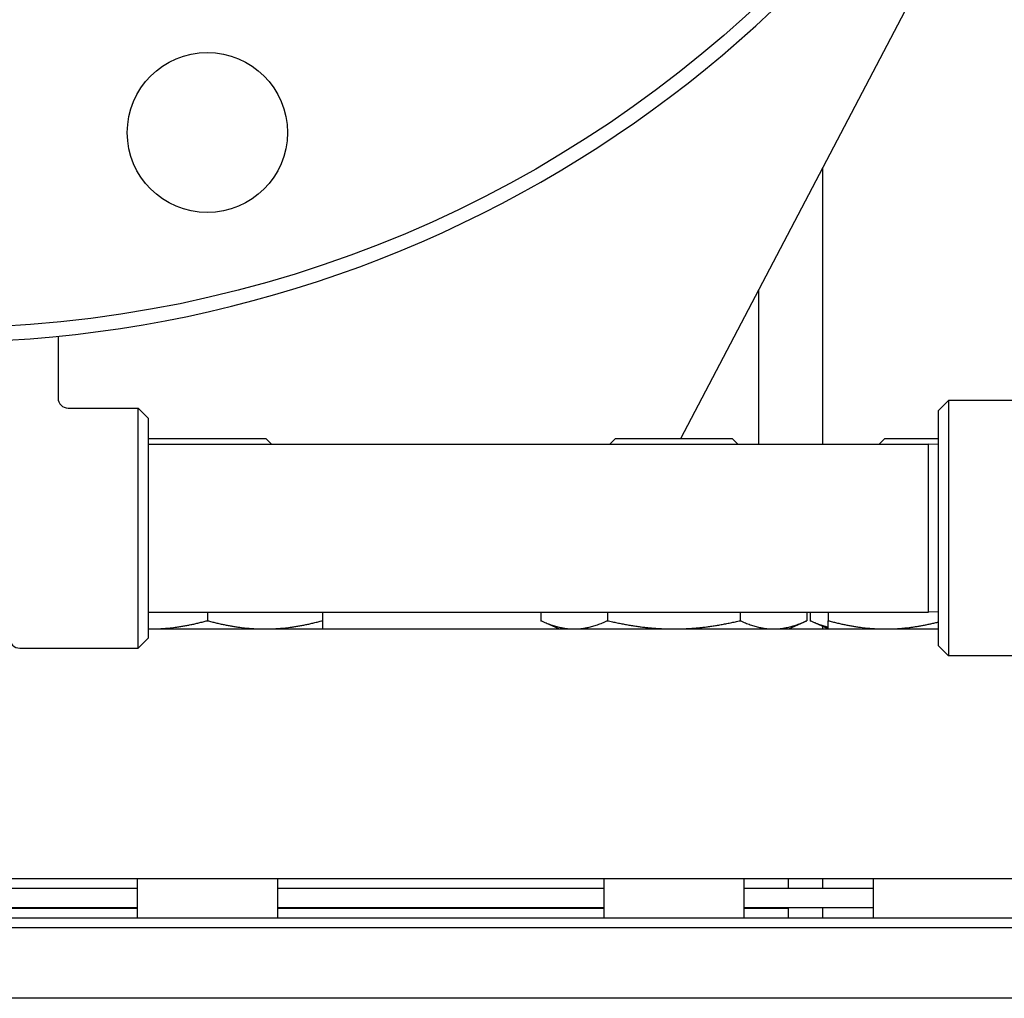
# Model space of a CAD drawing. Header units: inches. Extents: x 24 to 1128, y -94 to 748.
# Tile 343 of 546: x 608.93 to 615.08, y 292.25 to 298.36. Entities that reach past the tile are written whole.
import ezdxf

# ---------------------------------------------------------------- set-up
doc = ezdxf.new("R2010")
doc.units = ezdxf.units.IN
doc.header["$LTSCALE"] = 32
doc.header["$MEASUREMENT"] = 0
doc.layers.add('Visible (ANSI)', color=7, linetype='Continuous', lineweight=30)

msp = doc.modelspace()

# ---------------------------------------------------------------- linework, layer by layer
at = {"layer": 'Visible (ANSI)'}
for p, q in [((613.05448, 295.74787), (615.02397, 299.50521)), ((613.94179, 295.71287), (613.94179, 297.44066)), ((613.54179, 295.71287), (613.54179, 296.67756)), ((609.16529, 296.38703), (609.16529, 296.00037)), ((614.66529, 295.92287), (614.72779, 295.98537)), ((614.72779, 295.98537), (614.72779, 294.39037)), ((615.12731, 295.98537), (614.72779, 295.98537)), ((609.22779, 295.93787), (609.66529, 295.93787)), ((609.72779, 295.87537), (609.66529, 295.93787)), ((609.66529, 294.43787), (609.66529, 295.93787)), ((614.66529, 294.45287), (614.66529, 295.92287)), ((609.72779, 295.87537), (609.72779, 294.50037)), ((609.73303, 295.74787), (609.72779, 295.74263)), ((609.72779, 295.71287), (614.60279, 295.71287)), ((609.73303, 295.74787), (610.4622, 295.74787)), ((610.4622, 295.74787), (610.4972, 295.71287)), ((612.6469, 295.74787), (612.6119, 295.71287)), ((612.6469, 295.74787), (613.37607, 295.74787)), ((613.37607, 295.74787), (613.41107, 295.71287)), ((614.32923, 295.74787), (614.29423, 295.71287)), ((614.32923, 295.74787), (614.66529, 295.74787)), ((614.66529, 295.71124), (614.60279, 295.71287)), ((614.60279, 294.66287), (614.60279, 295.71287)), ((614.66529, 294.66451), (614.60279, 294.66287)), ((609.72779, 294.66287), (614.60279, 294.66287)), ((610.09762, 294.66287), (610.09762, 294.60974)), ((610.81662, 294.66287), (610.81662, 294.60974)), ((612.18126, 294.66287), (612.18126, 294.60974)), ((612.29249, 294.55787), (612.18126, 294.60974)), ((612.59637, 294.66287), (612.59637, 294.60974)), ((613.4266, 294.66287), (613.4266, 294.60974)), ((613.73049, 294.55787), (613.84172, 294.60974)), ((613.84172, 294.66287), (613.84172, 294.60974)), ((613.86358, 294.66287), (613.86358, 294.60974)), ((613.97481, 294.55787), (613.86358, 294.60974)), ((613.97481, 294.66287), (613.97481, 294.60974)), ((609.72779, 294.55787), (614.66529, 294.55787)), ((613.94179, 294.55787), (613.94179, 294.57327)), ((609.72779, 294.50037), (609.66529, 294.43787)), ((608.92529, 294.43787), (609.66529, 294.43787)), ((614.66529, 294.45287), (614.72779, 294.39037)), ((615.90107, 294.39037), (614.72779, 294.39037)), ((615.79029, 292.99787), (601.04029, 292.99787)), ((609.66012, 292.99787), (609.66012, 292.75287)), ((610.53512, 292.99787), (610.53512, 292.75287)), ((612.57399, 292.99787), (612.57399, 292.75287)), ((613.44899, 292.99787), (613.44899, 292.75287)), ((613.72529, 292.99787), (613.72529, 292.93787)), ((613.94179, 292.93787), (613.94179, 292.99787)), ((614.25631, 292.99787), (614.25631, 292.75287)), ((607.17047, 292.93787), (609.66012, 292.93787)), ((610.53512, 292.93787), (612.57399, 292.93787)), ((613.44899, 292.93787), (614.25631, 292.93787)), ((607.17047, 292.81787), (609.66012, 292.81787)), ((607.17047, 292.81287), (609.66012, 292.81287)), ((610.53512, 292.81787), (612.57399, 292.81787)), ((610.53512, 292.81287), (612.57399, 292.81287)), ((613.44899, 292.81787), (614.25631, 292.81787)), ((613.44899, 292.81287), (613.72529, 292.81287)), ((613.60529, 292.81787), (613.60529, 292.81287)), ((613.72529, 292.81287), (613.72529, 292.75287)), ((613.94179, 292.75287), (613.94179, 292.81787)), ((600.97779, 292.75287), (615.85279, 292.75287)), ((615.91529, 292.69037), (600.91529, 292.69037)), ((692.91529, 292.25037), (493.91529, 292.25037))]:
    msp.add_line(p, q, dxfattribs=at)
for centre, radius in [((608.41529, 303.93787), 7.5), ((610.09762, 297.65936), 0.5)]:
    msp.add_circle(centre, radius, dxfattribs=at)
for centre, radius, start, end in [((608.41529, 303.93787), 7.588, 134.247392, 45.752608), ((609.22779, 296.00037), 0.0625, 180, 270), ((608.92529, 294.50037), 0.0625, 180, 270)]:
    msp.add_arc(centre, radius, start, end, dxfattribs=at)
for points, weights in [([(609.73812, 294.55787), (609.90496, 294.55787), (610.09762, 294.60974)], [1, 1.0379548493, 1]), ([(610.09762, 294.60974), (610.29027, 294.55787), (610.45712, 294.55787)], [1, 1.0379548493, 1]), ([(610.45712, 294.55787), (610.62396, 294.55787), (610.81662, 294.60974)], [1, 1.0379548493, 1]), ([(610.81662, 294.60974), (610.81662, 294.55787), (610.81662, 294.55787)], [1, 1.0379548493, 1]), ([(612.18126, 294.60974), (612.29249, 294.55787), (612.38881, 294.55787)], [1, 1.0379548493, 1]), ([(612.38881, 294.55787), (612.48514, 294.55787), (612.59637, 294.60974)], [1, 1.0379548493, 1]), ([(612.59637, 294.60974), (612.81883, 294.55787), (613.01149, 294.55787)], [1, 1.0379548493, 1]), ([(613.01149, 294.55787), (613.20414, 294.55787), (613.4266, 294.60974)], [1, 1.0379548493, 1]), ([(613.4266, 294.60974), (613.53783, 294.55787), (613.63416, 294.55787)], [1, 1.0379548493, 1]), ([(613.63416, 294.55787), (613.73049, 294.55787), (613.84172, 294.60974)], [1, 1.0379548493, 1]), ([(613.86358, 294.60974), (613.92223, 294.58239), (613.97481, 294.5697)], [1, 1.01965956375, 1.01895290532]), ([(613.97481, 294.60974), (614.16746, 294.55787), (614.33431, 294.55787)], [1, 1.0379548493, 1]), ([(613.97481, 294.55787), (613.97481, 294.55787), (613.97481, 294.60974)], [1, 1.0379548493, 1]), ([(614.33431, 294.55787), (614.48952, 294.55787), (614.66529, 294.6023)], [1, 1.03521467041, 1.00508469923]), ([(609.72779, 294.55792), (609.73295, 294.55787), (609.73812, 294.55787)], [1.00219746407, 1.00113252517, 1])]:
    msp.add_rational_spline(points, weights, degree=2, dxfattribs=at)

doc.saveas('drawing.dxf')
